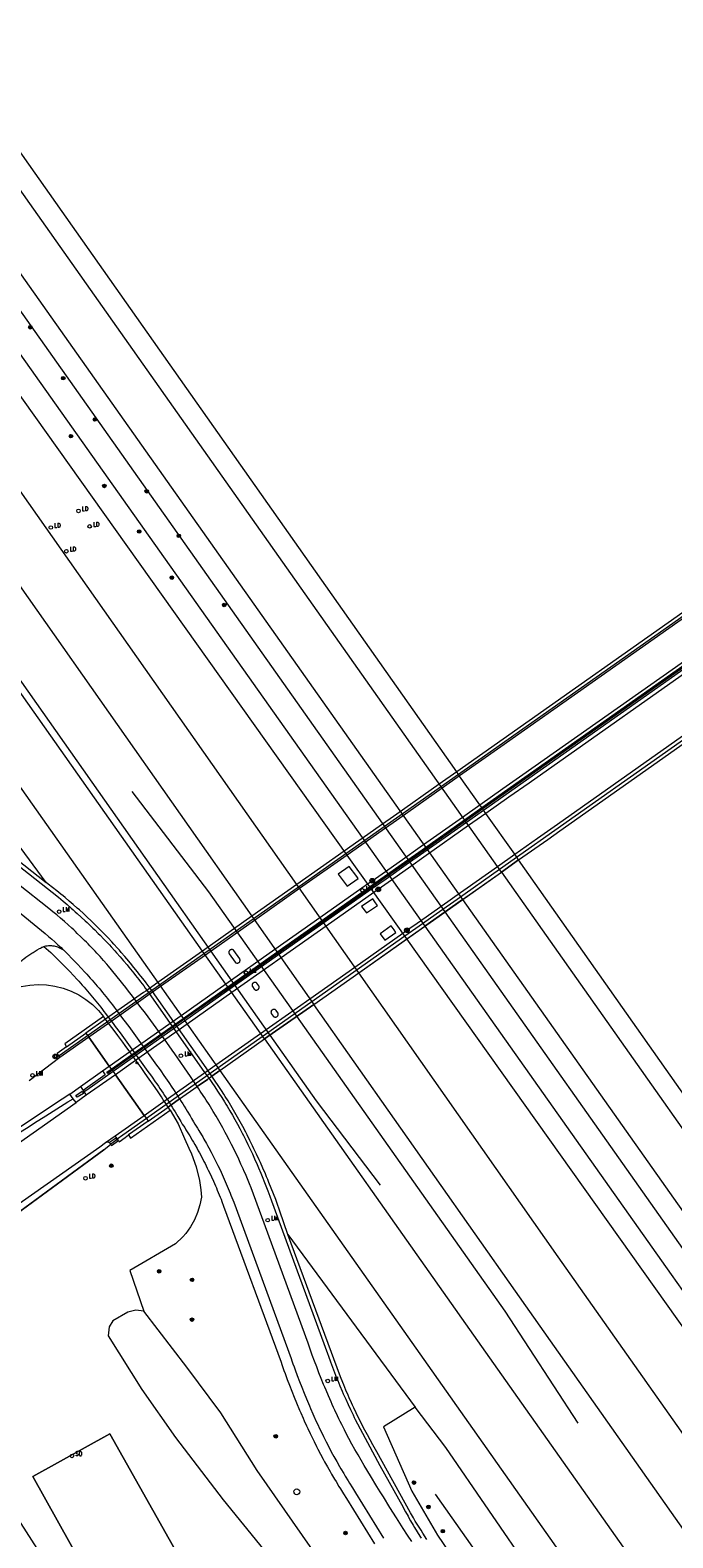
# Model space of a CAD drawing. Header units: metres. Extents: x 138165 to 154469, y 480134 to 494189.
# Tile 836 of 1056: x 146210 to 146300, y 488600 to 488812. Entities that reach past the tile are written whole.
import ezdxf

# ---------------------------------------------------------------- set-up
doc = ezdxf.new("R2010")
doc.units = ezdxf.units.M
doc.header["$LTSCALE"] = 0.001
doc.header["$MEASUREMENT"] = 0
for name, color, linetype, lineweight in [('Level 5', 7, 'Continuous', 0), ('TOP-L-diversen geluidsscherm', 7, 'Continuous', 0), ('TOP-L-terrein schutting raster hek leuning', 7, 'Continuous', 0), ('TOP-L-topo objecten punt', 7, 'Continuous', 0), ('TOP-L-topo objecten vlak', 7, 'Continuous', 0), ('TOP-L-verharding vangrail', 7, 'Continuous', 0), ('TOP-L-water beschoeiing', 7, 'Continuous', 0)]:
    doc.layers.add(name, color=color, linetype=linetype, lineweight=lineweight)
doc.styles.add('Style-STANDARD', font='STANDARD.shx')

# ---------------------------------------------------------------- blocks, each defined once
blk = doc.blocks.new('24')
at = {"layer": 'TOP-L-topo objecten punt', "color": 7, "linetype": 'Continuous', "lineweight": 0}
for radius in [0.025, 0.0182, 0.0115, 0.005]:
    blk.add_circle((0, 0), radius, dxfattribs=at)
blk = doc.blocks.new('129')
at = {"layer": 'TOP-L-topo objecten punt', "color": 7, "linetype": 'Continuous', "lineweight": 0}
blk.add_circle((0, 0), 0.025, dxfattribs=at)
at = {"layer": 'TOP-L-topo objecten punt', "color": 7, "linetype": 'Continuous', "lineweight": 0, "style": 'Style-STANDARD'}
blk.add_text('SO', height=0.06, dxfattribs=at).set_placement((0.0483, 0))
blk = doc.blocks.new('121')
at = {"layer": 'TOP-L-topo objecten punt', "color": 7, "linetype": 'Continuous', "lineweight": 0}
blk.add_circle((0, 0), 0.025, dxfattribs=at)
at = {"layer": 'TOP-L-topo objecten punt', "color": 7, "linetype": 'Continuous', "lineweight": 0, "style": 'Style-STANDARD'}
blk.add_text('LD', height=0.06, dxfattribs=at).set_placement((0.0483, 0))
blk = doc.blocks.new('39')
at = {"layer": 'TOP-L-topo objecten punt', "color": 7, "linetype": 'Continuous', "lineweight": 0}
for p, q in [((0.0175, 0.0175), (-0.0175, 0.0175)), ((-0.0175, 0.0175), (-0.0175, -0.0175)), ((0.0175, 0.0175), (0.0175, -0.0175)), ((0.0175, -0.0175), (-0.0175, -0.0175))]:
    blk.add_line(p, q, dxfattribs=at)
blk.add_circle((0, 0), 0.0332, dxfattribs=at)
blk = doc.blocks.new('*U13')
at = {"layer": 'Level 5', "color": 7, "linetype": 'Continuous', "lineweight": 0}
blk.add_circle((0, 0), 0.0415, dxfattribs=at)
blk = doc.blocks.new('150')
at = {"layer": 'Level 5', "color": 7, "linetype": 'Continuous', "lineweight": 0}
blk.add_blockref('*U13', (0, 0), dxfattribs=at)
blk = doc.blocks.new('16')
at = {"layer": 'TOP-L-topo objecten punt', "color": 7, "linetype": 'Continuous', "lineweight": 0}
blk.add_circle((0, 0), 0.025, dxfattribs=at)
at = {"layer": 'TOP-L-topo objecten punt', "color": 7, "linetype": 'Continuous', "lineweight": 0, "style": 'Style-STANDARD'}
blk.add_text('LM', height=0.06, dxfattribs=at).set_placement((0.0483, 0))
blk = doc.blocks.new('10')
at = {"layer": 'TOP-L-topo objecten punt', "linetype": 'Continuous', "lineweight": 0}
blk.add_circle((0, 0), 0.0125, dxfattribs=at)

msp = doc.modelspace()

# ---------------------------------------------------------------- linework, layer by layer
at = {"layer": 'TOP-L-diversen geluidsscherm', "flags": 128}
msp.add_lwpolyline([(146267.08, 488605.92), (146396.26, 488422.55)], dxfattribs=at)
at = {"layer": 'TOP-L-terrein schutting raster hek leuning', "flags": 128}
for points in [[(146310.98, 488736.22), (146310.3, 488735.22), (146214.2, 488667.51)], [(146314.76, 488730.85), (146271.45, 488700.31), (146265.48, 488696.1), (146263.01, 488694.36), (146260.16, 488692.35), (146258.12, 488690.92), (146221.8, 488665.31), (146218.09, 488662.69), (146217.72, 488662.43)], [(146319.12, 488724.67), (146318.63, 488723.67), (146276.12, 488693.7), (146270.15, 488689.49), (146267.68, 488687.75), (146264.84, 488685.74), (146262.82, 488684.32), (146223.19, 488656.38), (146222.36, 488655.79)], [(146120.29, 488594.93), (146171.41, 488630.99), (146181.33, 488637.98), (146196.14, 488648.4), (146196.9, 488648.93), (146197.66, 488649.45), (146198.43, 488649.97), (146199.19, 488650.49), (146199.95, 488651.01), (146201.48, 488652.04), (146202.25, 488652.56), (146203.79, 488653.58), (146205.33, 488654.59), (146206.88, 488655.6), (146207.65, 488656.1), (146208.43, 488656.6), (146209.98, 488657.6), (146210.76, 488658.1), (146212.33, 488659.08), (146213.89, 488660.06), (146215.46, 488661.03), (146216.2, 488661.48)], [(146220.52, 488654.29), (146185.56, 488628.7), (146149.04, 488602.94), (146112.89, 488577.59), (146076.64, 488552.73), (146038.83, 488527.85)], [(146219.42, 488592.44), (146210.52, 488608.39), (146221.33, 488614.39), (146231.56, 488596.26), (146220.67, 488590.25)], [(146267.08, 488605.92), (146396.26, 488422.55)]]:
    msp.add_lwpolyline(points, dxfattribs=at)
at = {"layer": 'TOP-L-topo objecten vlak', "flags": 128}
for points in [[(146278.8, 488695.04), (146278.55, 488695.41), (146278.25, 488695.83), (146274.2, 488701.58), (146273.88, 488702.03), (146273.76, 488702.2), (146273.62, 488702.39), (146273.35, 488702.78), (146270.5, 488706.83), (146270.49, 488706.84), (146270.34, 488707.06), (146270.09, 488707.41), (146081.12, 488975.71)], [(146276.38, 488693.33), (146078.27, 488974.13)], [(146072.15, 488970.73), (146262.12, 488701.93), (146270.92, 488689.48)], [(146268.45, 488687.74), (146259.65, 488700.19), (146069.52, 488969.27)], [(146066.2, 488967.42), (146256.79, 488698.18), (146265.6, 488685.74)], [(146263.08, 488683.96), (146258.12, 488690.92), (146254.71, 488695.72), (146062.75, 488965.5)], [(146256.32, 488679.19), (146247.62, 488691.57), (146207.53, 488748.63), (146198.02, 488762.09)], [(146191.75, 488757.66), (146191.76, 488757.65), (146200.95, 488744.46), (146241.3, 488687.12), (146250, 488674.74)], [(146243.1, 488669.88), (146234.37, 488682.23), (146193.68, 488739.87), (146185.93, 488750.86)], [(146179.66, 488746.43), (146187.45, 488735.4), (146228.08, 488677.81), (146236.81, 488665.44)], [(146311.38, 488735.64), (146310.98, 488736.22), (146309.98, 488735.51), (146270.09, 488707.41), (146267.65, 488705.69), (146261.68, 488701.48), (146259.21, 488699.74), (146256.35, 488697.73), (146254.3, 488696.28), (146247.62, 488691.57), (146241.3, 488687.12), (146234.37, 488682.23), (146228.08, 488677.81), (146226.4, 488676.62), (146226.05, 488676.4), (146220.71, 488672.65), (146217.98, 488670.7), (146218.24, 488670.33), (146218.38, 488670.13)], [(146311.38, 488735.64), (146303.26, 488729.92), (146276.31, 488710.93), (146270.49, 488706.84), (146268.06, 488705.12), (146262.08, 488700.91), (146259.61, 488699.17), (146256.75, 488697.16), (146254.71, 488695.72), (146248.02, 488691.01), (146241.69, 488686.55), (146234.77, 488681.67), (146228.48, 488677.24), (146221.14, 488672.07), (146218.38, 488670.13)], [(146221.26, 488666.07), (146224.09, 488668.07), (146231.35, 488673.18), (146237.63, 488677.61), (146244.55, 488682.49), (146250.87, 488686.94), (146257.58, 488691.67), (146258.22, 488692.12), (146259.62, 488693.11), (146262.47, 488695.12), (146264.94, 488696.86), (146270.92, 488701.06), (146273.35, 488702.78), (146276.59, 488705.06), (146279.41, 488707.04), (146306.39, 488726.04), (146314.25, 488731.58)], [(146221.55, 488665.66), (146224.38, 488667.66), (146231.63, 488672.78), (146237.92, 488677.21), (146244.83, 488682.09), (146251.15, 488686.54), (146257.86, 488691.28), (146259.9, 488692.71), (146262.75, 488694.72), (146265.22, 488696.47), (146271.19, 488700.68), (146273.62, 488702.39), (146279.68, 488706.66), (146306.64, 488725.68), (146314.5, 488731.22)], [(146314.65, 488731.01), (146306.79, 488725.48), (146279.82, 488706.47), (146273.76, 488702.2), (146271.33, 488700.48), (146265.36, 488696.27), (146262.89, 488694.53), (146260.04, 488692.52), (146258, 488691.09), (146251.28, 488686.36), (146244.96, 488681.9), (146238.05, 488677.03), (146231.76, 488672.6), (146224.51, 488667.49), (146221.68, 488665.49)], [(146315.1, 488730.37), (146307.24, 488724.84), (146280.26, 488705.85), (146277.42, 488703.86), (146274.2, 488701.58), (146271.77, 488699.86), (146265.8, 488695.65), (146263.33, 488693.9), (146260.48, 488691.89), (146259.07, 488690.89), (146258.45, 488690.45), (146251.73, 488685.72), (146245.41, 488681.27), (146238.49, 488676.4), (146232.21, 488671.97), (146224.97, 488666.87), (146222.12, 488664.86)], [(146226.18, 488659.14), (146226.49, 488658.7), (146226.74, 488658.35), (146229.53, 488660.31), (146229.93, 488660.58), (146231.15, 488661.45), (146233.62, 488663.18), (146235.07, 488664.2), (146235.26, 488664.35), (146235.37, 488664.43), (146235.68, 488664.65), (146236.81, 488665.44), (146243.1, 488669.88), (146250, 488674.74), (146256.32, 488679.19), (146276.38, 488693.33), (146278.8, 488695.04), (146282.91, 488697.93), (146284.57, 488699.11), (146309.9, 488716.96), (146311.56, 488718.12), (146319.7, 488723.86), (146319.12, 488724.67)], [(146226.18, 488659.14), (146229.13, 488661.22), (146236.25, 488666.23), (146242.54, 488670.67), (146249.45, 488675.54), (146255.76, 488679.99), (146262.51, 488684.75), (146263.1, 488685.16), (146264.53, 488686.17), (146267.38, 488688.17), (146269.85, 488689.91), (146275.82, 488694.12), (146278.25, 488695.83), (146281.44, 488698.08), (146284.26, 488700.07), (146311.25, 488719.12), (146318.12, 488723.97), (146319.12, 488724.67)], [(146212.38, 488691.87), (146190.84, 488721.1)], [(146192.5, 488707.66), (146192.8, 488707.41), (146193.39, 488706.9), (146193.69, 488706.64), (146194.4, 488706.05), (146212.38, 488691.87)], [(146195.02, 488704.86), (146214.11, 488689.79), (146214.77, 488689.24), (146215.06, 488689), (146215.35, 488688.76), (146215.92, 488688.27), (146216.21, 488688.02), (146216.49, 488687.77), (146216.77, 488687.52), (146217.33, 488687.01), (146217.88, 488686.5), (146218.15, 488686.24), (146218.43, 488685.98), (146218.97, 488685.46), (146219.24, 488685.2), (146219.71, 488684.72), (146219.98, 488684.45), (146220.5, 488683.91), (146220.76, 488683.64), (146221.28, 488683.09), (146221.54, 488682.82), (146222.04, 488682.26), (146222.29, 488681.98), (146222.79, 488681.42), (146223.04, 488681.14), (146223.28, 488680.85), (146223.77, 488680.28), (146224.01, 488679.99), (146224.25, 488679.7), (146224.72, 488679.11), (146224.96, 488678.82), (146225.19, 488678.52), (146225.42, 488678.23), (146225.65, 488677.93), (146226.1, 488677.33), (146226.33, 488677.03), (146226.55, 488676.73), (146234.55, 488665.33), (146234.97, 488664.75), (146235.26, 488664.35)], [(146256.24, 488692.41), (146256.04, 488692.69), (146254.98, 488694.14), (146253.42, 488693.04), (146254.68, 488691.36), (146256.24, 488692.41)], [(146270.92, 488689.48), (146276.38, 488693.33)], [(146278.8, 488695.04), (146276.38, 488693.33)], [(146276.38, 488693.33), (146370.37, 488560.09)], [(146369.62, 488566.1), (146278.8, 488695.04)], [(146233.62, 488663.18), (146232.7, 488664.59), (146230.47, 488667.8), (146230.1, 488668.33), (146229.37, 488669.37), (146229, 488669.89), (146228.62, 488670.41), (146227.87, 488671.44), (146227.5, 488671.96), (146227.12, 488672.47), (146226.35, 488673.49), (146225.58, 488674.51), (146225.2, 488675.02), (146224.81, 488675.53), (146224.36, 488676.11), (146223.97, 488676.61), (146223.57, 488677.12), (146223.18, 488677.62), (146222.79, 488678.11), (146222.39, 488678.61), (146221.59, 488679.6), (146221.15, 488680.12), (146220.92, 488680.39), (146220.45, 488680.92), (146220.22, 488681.18), (146219.98, 488681.45), (146219.5, 488681.96), (146219.26, 488682.22), (146219.02, 488682.48), (146218.53, 488682.99), (146218.29, 488683.24), (146218.04, 488683.49), (146217.79, 488683.74), (146217.28, 488684.23), (146216.77, 488684.72), (146216.52, 488684.97), (146216.26, 488685.21), (146216, 488685.45), (146215.48, 488685.92), (146214.95, 488686.39), (146214.69, 488686.62), (146214.42, 488686.85), (146213.88, 488687.31), (146213.34, 488687.76), (146213.06, 488687.98), (146212.79, 488688.2), (146208.51, 488691.59)], [(146235.68, 488664.65), (146234.89, 488665.83), (146226.99, 488677.03), (146226.44, 488677.76), (146226.2, 488678.08), (146225.72, 488678.7), (146225.47, 488679.01), (146225.23, 488679.32), (146224.73, 488679.93), (146224.23, 488680.54), (146223.72, 488681.15), (146223.46, 488681.45), (146222.95, 488682.04), (146222.68, 488682.34), (146222.42, 488682.64), (146221.89, 488683.22), (146221.62, 488683.51), (146221.09, 488684.09), (146220.87, 488684.31), (146220.34, 488684.86), (146220.08, 488685.13), (146219.81, 488685.4), (146219.27, 488685.93), (146218.73, 488686.46), (146218.17, 488686.98), (146217.9, 488687.24), (146217.62, 488687.5), (146217.06, 488688.01), (146216.77, 488688.26), (146216.2, 488688.76), (146215.92, 488689.01), (146215.63, 488689.26), (146215.05, 488689.75), (146214.76, 488689.99), (146214.47, 488690.23), (146213.88, 488690.71), (146213.28, 488691.18), (146212.68, 488691.64), (146212.38, 488691.87)], [(146258.97, 488688.65), (146258.7, 488689.03), (146258.29, 488689.59), (146256.73, 488688.5), (146257.41, 488687.59), (146258.97, 488688.65)], [(146270.92, 488689.48), (146268.45, 488687.74)], [(146270.92, 488689.48), (146328.55, 488607.93), (146372.27, 488546.07), (146380.26, 488534.77), (146404.51, 488500.46), (146426.05, 488469.97), (146439.07, 488451.54)], [(146207.83, 488688.29), (146212.26, 488684.68), (146212.71, 488684.3), (146212.94, 488684.11), (146213.17, 488683.91), (146213.61, 488683.52), (146213.83, 488683.32), (146214.05, 488683.12), (146214.48, 488682.72), (146214.7, 488682.52), (146214.81, 488682.41)], [(146268.45, 488687.74), (146265.6, 488685.74)], [(146436.55, 488449.84), (146422.11, 488470.28), (146400.79, 488500.45), (146377.83, 488532.94), (146373.91, 488538.49), (146367.11, 488548.12), (146324.78, 488608.02), (146302.98, 488638.86), (146268.45, 488687.74)], [(146260.88, 488685.76), (146259.32, 488684.67), (146260, 488683.76), (146261.56, 488684.82), (146261.3, 488685.2), (146260.88, 488685.76)], [(146263.08, 488683.96), (146265.6, 488685.74)], [(146265.6, 488685.74), (146300.24, 488636.8), (146312.2, 488619.91), (146324.93, 488601.94), (146366.02, 488543.89), (146375.18, 488530.95), (146396.77, 488500.46), (146418.14, 488470.26), (146433.88, 488448.03)], [(146201.72, 488675.19), (146209, 488680.94), (146209.12, 488681.05), (146209.26, 488681.15), (146209.54, 488681.36), (146209.68, 488681.47), (146209.96, 488681.67), (146210.25, 488681.86), (146210.4, 488681.96), (146210.55, 488682.05), (146210.84, 488682.23), (146211.14, 488682.41), (146211.45, 488682.58), (146211.6, 488682.66), (146211.73, 488682.73), (146211.8, 488682.76), (146211.86, 488682.79), (146211.99, 488682.84), (146212.08, 488682.87)], [(146212.08, 488682.87), (146212.13, 488682.89), (146212.2, 488682.91), (146212.34, 488682.95), (146212.41, 488682.96), (146212.55, 488682.99), (146212.7, 488683), (146212.84, 488683.01), (146212.99, 488683.01), (146213.13, 488683), (146213.27, 488682.99), (146213.36, 488682.98), (146213.52, 488682.95), (146213.68, 488682.91), (146213.84, 488682.87), (146213.99, 488682.82), (146214.07, 488682.79), (146214.22, 488682.72), (146214.37, 488682.65), (146214.52, 488682.58), (146214.66, 488682.49), (146214.73, 488682.45), (146214.81, 488682.41)], [(146212.08, 488682.87), (146213.04, 488682.02), (146213.86, 488681.24), (146215.48, 488679.6), (146215.73, 488679.35), (146216.23, 488678.81), (146216.73, 488678.26), (146216.98, 488677.99), (146217.22, 488677.72), (146217.47, 488677.44), (146217.71, 488677.17), (146217.95, 488676.89), (146218.43, 488676.33), (146218.67, 488676.05), (146218.9, 488675.76), (146219.14, 488675.48), (146219.37, 488675.19), (146219.83, 488674.62), (146220.06, 488674.33), (146220.29, 488674.04), (146220.51, 488673.74), (146220.73, 488673.45), (146221.12, 488672.94), (146221.15, 488672.89), (146221.79, 488672.06), (146222.1, 488671.65), (146222.78, 488670.73), (146226.68, 488665.33), (146227.05, 488664.83), (146227.27, 488664.52), (146227.73, 488663.88), (146227.95, 488663.57), (146228.17, 488663.25), (146228.39, 488662.93), (146228.83, 488662.28), (146229.04, 488661.96), (146229.47, 488661.3), (146229.68, 488660.98), (146229.93, 488660.58)], [(146214.81, 488682.41), (146214.91, 488682.31), (146216.55, 488680.65), (146216.81, 488680.38), (146217.33, 488679.83), (146217.84, 488679.28), (146218.09, 488679), (146218.34, 488678.72), (146218.59, 488678.43), (146218.84, 488678.15), (146219.09, 488677.87), (146219.58, 488677.3), (146219.82, 488677.01), (146220.06, 488676.72), (146220.3, 488676.43), (146220.54, 488676.14), (146221.01, 488675.55), (146221.24, 488675.25), (146221.47, 488674.96), (146221.7, 488674.66), (146221.93, 488674.36), (146222.35, 488673.8), (146222.98, 488672.96), (146223.3, 488672.54), (146223.99, 488671.61), (146227.9, 488666.21), (146228.26, 488665.72), (146228.49, 488665.4), (146228.95, 488664.75), (146229.18, 488664.42), (146229.4, 488664.1), (146229.63, 488663.77), (146230.07, 488663.11), (146230.29, 488662.78), (146230.73, 488662.12), (146230.94, 488661.78), (146231.15, 488661.45)], [(146238.79, 488682.3), (146238.75, 488682.34), (146238.71, 488682.38), (146238.66, 488682.41), (146238.61, 488682.43), (146238.56, 488682.44), (146238.51, 488682.45), (146238.45, 488682.45), (146238.4, 488682.45), (146238.35, 488682.43), (146238.3, 488682.41), (146238.25, 488682.39), (146238.21, 488682.35), (146238.17, 488682.32), (146238.14, 488682.27), (146238.11, 488682.23), (146238.09, 488682.18), (146238.08, 488682.12), (146238.07, 488682.07), (146238.07, 488682.02), (146238.08, 488681.96), (146238.1, 488681.91), (146238.12, 488681.86), (146238.94, 488680.69), (146238.98, 488680.65), (146239.02, 488680.61), (146239.07, 488680.59), (146239.11, 488680.57), (146239.17, 488680.55), (146239.22, 488680.54), (146239.28, 488680.54), (146239.33, 488680.55), (146239.38, 488680.57), (146239.43, 488680.59), (146239.48, 488680.62), (146239.52, 488680.65), (146239.56, 488680.69), (146239.59, 488680.73), (146239.62, 488680.78), (146239.63, 488680.84), (146239.64, 488680.89), (146239.65, 488680.94), (146239.64, 488681), (146239.63, 488681.05), (146239.62, 488681.1), (146239.59, 488681.15), (146238.79, 488682.3)], [(146256.32, 488679.19), (146263.08, 488683.96)], [(146431.9, 488446.68), (146415.74, 488469.4), (146393.96, 488500), (146362.78, 488543.83), (146321.16, 488602.32), (146263.08, 488683.96)], [(146250, 488674.74), (146256.32, 488679.19)], [(146318.7, 488590.59), (146284.36, 488639.28), (146256.32, 488679.19)], [(146202.81, 488673.75), (146205.02, 488675.57), (146206.02, 488676.16), (146206.65, 488676.49), (146207.76, 488676.93), (146208.9, 488677.26), (146210.08, 488677.46), (146211.27, 488677.53), (146212.45, 488677.48), (146213.63, 488677.31), (146214.78, 488677.02), (146215.9, 488676.61), (146216.97, 488676.08), (146217.97, 488675.44), (146218.9, 488674.71), (146219.76, 488673.88), (146220.43, 488673.05)], [(146241.63, 488676.87), (146241.67, 488676.84), (146241.72, 488676.81), (146241.77, 488676.78), (146241.82, 488676.76), (146241.87, 488676.75), (146241.93, 488676.75), (146241.98, 488676.75), (146242.04, 488676.77), (146242.09, 488676.78), (146242.14, 488676.81), (146242.18, 488676.84), (146242.22, 488676.88), (146242.25, 488676.92), (146242.28, 488676.97), (146242.3, 488677.02), (146242.32, 488677.07), (146242.33, 488677.13), (146242.33, 488677.18), (146242.32, 488677.24), (146242.3, 488677.29), (146242.28, 488677.34), (146242.02, 488677.71), (146241.98, 488677.74), (146241.94, 488677.78), (146241.89, 488677.8), (146241.84, 488677.82), (146241.78, 488677.83), (146241.73, 488677.83), (146241.67, 488677.83), (146241.62, 488677.82), (146241.57, 488677.8), (146241.52, 488677.77), (146241.47, 488677.74), (146241.43, 488677.7), (146241.4, 488677.66), (146241.37, 488677.61), (146241.35, 488677.56), (146241.33, 488677.51), (146241.33, 488677.45), (146241.33, 488677.4), (146241.33, 488677.34), (146241.35, 488677.29), (146241.37, 488677.24), (146241.63, 488676.87)], [(146250, 488674.74), (146243.1, 488669.88)], [(146244.34, 488673.04), (146244.38, 488673.01), (146244.43, 488672.98), (146244.48, 488672.97), (146244.53, 488672.95), (146244.58, 488672.95), (146244.64, 488672.95), (146244.69, 488672.95), (146244.74, 488672.97), (146244.79, 488672.99), (146244.83, 488673.02), (146244.88, 488673.05), (146244.91, 488673.09), (146244.94, 488673.14), (146244.97, 488673.18), (146244.99, 488673.23), (146245, 488673.28), (146245, 488673.34), (146245, 488673.39), (146244.99, 488673.45), (146244.98, 488673.5), (146244.95, 488673.54), (146244.7, 488673.9), (146244.66, 488673.94), (146244.61, 488673.97), (146244.56, 488674), (146244.51, 488674.02), (146244.46, 488674.03), (146244.4, 488674.03), (146244.35, 488674.03), (146244.29, 488674.02), (146244.24, 488674), (146244.19, 488673.97), (146244.14, 488673.94), (146244.1, 488673.91), (146244.07, 488673.86), (146244.04, 488673.82), (146244.02, 488673.76), (146244, 488673.71), (146243.99, 488673.66), (146244, 488673.6), (146244, 488673.54), (146244.02, 488673.49), (146244.04, 488673.44), (146244.3, 488673.08), (146244.34, 488673.04)], [(146312.38, 488586.19), (146278.36, 488634.44), (146250, 488674.74)], [(146220.43, 488673.05), (146215, 488669.21), (146215.24, 488668.78)], [(146229.53, 488660.31), (146229.13, 488660.93), (146228.85, 488661.35), (146228.58, 488661.76), (146228.02, 488662.59), (146227.46, 488663.41), (146226.89, 488664.23), (146226.32, 488665.05), (146225.74, 488665.86), (146225.45, 488666.26), (146225.15, 488666.66), (146224.82, 488667.13), (146224.16, 488668.06), (146223.5, 488668.98), (146223.16, 488669.44), (146222.48, 488670.36), (146221.8, 488671.27), (146221.11, 488672.17), (146220.73, 488672.67), (146220.43, 488673.05)], [(146218.38, 488670.13), (146214.32, 488667.27)], [(146215.24, 488668.78), (146217.98, 488670.7), (146218.24, 488670.33), (146218.38, 488670.13)], [(146221.26, 488666.07), (146218.38, 488670.13)], [(146218.38, 488670.13), (146221.26, 488666.07)], [(146236.81, 488665.44), (146243.1, 488669.88)], [(146243.1, 488669.88), (146271.91, 488629.06), (146305.52, 488581.42)], [(146215.24, 488668.78), (146213.92, 488667.85), (146214.04, 488667.65), (146214.32, 488667.27)], [(146214.32, 488667.27), (146210.01, 488663.98)], [(146220.29, 488665.39), (146221.26, 488666.07)], [(146221.68, 488665.49), (146221.04, 488665.04), (146220.92, 488665.22), (146221.55, 488665.66)], [(146221.26, 488666.07), (146221.55, 488665.66)], [(146221.26, 488666.07), (146221.55, 488665.66)], [(146221.55, 488665.66), (146221.68, 488665.49)], [(146221.55, 488665.66), (146221.68, 488665.49)], [(146221.68, 488665.49), (146221.8, 488665.31), (146222.12, 488664.86)], [(146221.68, 488665.49), (146221.8, 488665.31), (146222.12, 488664.86)], [(146236.81, 488665.44), (146235.68, 488664.65)], [(146236.81, 488665.44), (146265.47, 488624.82), (146299.19, 488577.02)], [(146217.2, 488663.21), (146220.29, 488665.39)], [(146220.29, 488665.39), (146220.69, 488664.84), (146217.57, 488662.66)], [(146222.12, 488664.86), (146218.03, 488661.98)], [(146226.18, 488659.14), (146222.12, 488664.86)], [(146222.12, 488664.86), (146226.18, 488659.14)], [(146235.26, 488664.35), (146235.07, 488664.2), (146233.62, 488663.18)], [(146235.26, 488664.35), (146235.37, 488664.43), (146235.68, 488664.65)], [(146235.26, 488664.35), (146235.47, 488664.05), (146235.67, 488663.75), (146236.08, 488663.16), (146236.48, 488662.56), (146236.68, 488662.26), (146237.07, 488661.65), (146237.45, 488661.04), (146237.64, 488660.73), (146237.83, 488660.42), (146238.2, 488659.8), (146238.57, 488659.18), (146238.92, 488658.55), (146239.27, 488657.92), (146239.61, 488657.28), (146239.95, 488656.64), (146240.11, 488656.32), (146240.44, 488655.67), (146240.76, 488655.03), (146241.07, 488654.38), (146241.37, 488653.72), (146241.78, 488652.82), (146241.94, 488652.46), (146242.25, 488651.75), (146242.55, 488651.04), (146242.85, 488650.32), (146242.99, 488649.96), (146243.28, 488649.24), (146243.55, 488648.52), (146243.82, 488647.79), (146244.06, 488647.13), (146251.94, 488625.68), (146252.08, 488625.3), (146252.35, 488624.53), (146252.49, 488624.15), (146252.78, 488623.39), (146252.92, 488623.01), (146253.22, 488622.26), (146253.38, 488621.88), (146253.68, 488621.13), (146254, 488620.38), (146254.16, 488620.01), (146254.49, 488619.26), (146254.83, 488618.52), (146255.17, 488617.79), (146255.34, 488617.42), (146255.52, 488617.06), (146255.7, 488616.69), (146255.84, 488616.4), (146259.31, 488609.95), (146262.56, 488604.07), (146262.73, 488603.75), (146262.9, 488603.44), (146263.25, 488602.81), (146263.42, 488602.49), (146263.6, 488602.18), (146263.96, 488601.56), (146264.15, 488601.25), (146264.52, 488600.64), (146264.9, 488600.03), (146265.09, 488599.72)], [(146246.35, 488642.4), (146246.22, 488642.82), (146245.95, 488643.64), (146245.82, 488644.05), (146245.68, 488644.46), (146245.39, 488645.27), (146245.1, 488646.09), (146244.95, 488646.49), (146244.65, 488647.3), (146244.34, 488648.11), (146244.03, 488648.91), (146243.7, 488649.72), (146243.54, 488650.11), (146243.37, 488650.51), (146243.2, 488650.91), (146242.86, 488651.71), (146242.51, 488652.5), (146242.33, 488652.89), (146241.97, 488653.67), (146241.6, 488654.46), (146241.41, 488654.85), (146241.03, 488655.62), (146240.64, 488656.4), (146240.45, 488656.78), (146240.03, 488657.59), (146239.67, 488658.25), (146239.3, 488658.9), (146239.11, 488659.23), (146238.73, 488659.88), (146238.35, 488660.53), (146237.95, 488661.17), (146237.55, 488661.81), (146237.35, 488662.13), (146237.04, 488662.62), (146235.68, 488664.65)], [(146215.72, 488662.12), (146213.56, 488660.7), (146209.3, 488657.88), (146202.91, 488653.67), (146193.63, 488647.77), (146170.12, 488632.47)], [(146171.41, 488630.99), (146181.33, 488637.98), (146196.14, 488648.4), (146196.9, 488648.93), (146197.66, 488649.45), (146198.43, 488649.97), (146199.19, 488650.49), (146199.95, 488651.01), (146201.48, 488652.04), (146202.25, 488652.56), (146203.79, 488653.58), (146205.33, 488654.59), (146206.88, 488655.6), (146207.65, 488656.1), (146208.43, 488656.6), (146209.98, 488657.6), (146210.76, 488658.1), (146212.33, 488659.08), (146213.89, 488660.06), (146215.46, 488661.03), (146216.2, 488661.48)], [(146215.72, 488662.12), (146217.2, 488663.21)], [(146216.2, 488661.48), (146215.72, 488662.12)], [(146216.61, 488660.96), (146216.2, 488661.48)], [(146216.58, 488661.96), (146217.46, 488662.55), (146217.64, 488662.24), (146216.77, 488661.69), (146216.58, 488661.96)], [(146218.03, 488661.98), (146216.61, 488660.96)], [(146217.2, 488663.21), (146217.57, 488662.66)], [(146217.57, 488662.66), (146218.03, 488661.98)], [(146231.15, 488661.45), (146229.93, 488660.58)], [(146231.15, 488661.45), (146233.62, 488663.18)], [(146231.15, 488661.45), (146231.38, 488661.1), (146231.58, 488660.76), (146231.79, 488660.42), (146232, 488660.08), (146232.2, 488659.74), (146232.61, 488659.06), (146232.81, 488658.71), (146233.12, 488658.22), (146233.31, 488657.92), (146233.68, 488657.33), (146233.86, 488657.03), (146234.22, 488656.42), (146234.39, 488656.12), (146234.57, 488655.82), (146234.92, 488655.2), (146235.08, 488654.9), (146235.25, 488654.59), (146235.58, 488653.97), (146235.91, 488653.34), (146236.07, 488653.03), (146236.38, 488652.4), (146236.53, 488652.09), (146236.69, 488651.77), (146236.98, 488651.14), (146237.28, 488650.5), (146237.42, 488650.18), (146237.56, 488649.85), (146237.7, 488649.53), (146237.84, 488649.21), (146237.97, 488648.89), (146238.24, 488648.23), (146238.37, 488647.91), (146238.5, 488647.58), (146238.75, 488646.93), (146246.82, 488624.98), (146246.94, 488624.63), (146247.08, 488624.22), (146247.23, 488623.81), (146247.38, 488623.4), (146247.69, 488622.57), (146248, 488621.75), (146248.32, 488620.93), (146248.65, 488620.12), (146248.98, 488619.31), (146249.4, 488618.31), (146249.56, 488617.94), (146249.87, 488617.22), (146250.03, 488616.86), (146250.36, 488616.14), (146250.52, 488615.78), (146250.86, 488615.06), (146251.03, 488614.71), (146251.38, 488614), (146251.73, 488613.29), (146251.92, 488612.94), (146252.28, 488612.24), (146252.65, 488611.54), (146252.84, 488611.2), (146253.23, 488610.51), (146253.62, 488609.82), (146253.81, 488609.48), (146254.21, 488608.8), (146254.42, 488608.46), (146254.83, 488607.78), (146255.04, 488607.45), (146255.46, 488606.78), (146255.89, 488606.11), (146259.8, 488599.73)], [(146263.78, 488599.26), (146263.17, 488600.16), (146262.57, 488601.08), (146261.61, 488602.59), (146260.7, 488604.05), (146259.79, 488605.52), (146259.34, 488606.25), (146258.89, 488606.99), (146257.99, 488608.47), (146257.11, 488609.95), (146256.23, 488611.43), (146255.79, 488612.17), (146255.35, 488612.92), (146254.92, 488613.75), (146254.72, 488614.14), (146254.32, 488614.93), (146253.93, 488615.72), (146253.73, 488616.11), (146253.54, 488616.51), (146253.35, 488616.91), (146252.98, 488617.71), (146252.8, 488618.11), (146252.61, 488618.51), (146252.43, 488618.91), (146252.08, 488619.72), (146251.73, 488620.53), (146251.56, 488620.93), (146251.39, 488621.34), (146251.06, 488622.16), (146250.73, 488622.98), (146250.58, 488623.39), (146250.42, 488623.8), (146250.11, 488624.62), (146249.8, 488625.45), (146249.65, 488625.87), (146249.36, 488626.7), (146249.22, 488627.11), (146242.72, 488644.89), (146241.2, 488648.97), (146240.97, 488649.53), (146240.68, 488650.23), (146240.39, 488650.92), (146240.23, 488651.27), (146240.08, 488651.62), (146239.77, 488652.31), (146239.45, 488653), (146239.13, 488653.68), (146238.96, 488654.02), (146238.63, 488654.7), (146238.45, 488655.04), (146238.11, 488655.72), (146237.75, 488656.39), (146237.57, 488656.72), (146237.21, 488657.38), (146237.02, 488657.71), (146236.65, 488658.37), (146236.27, 488659.03), (146235.88, 488659.68), (146235.68, 488660), (146235.28, 488660.65), (146234.88, 488661.29), (146234.67, 488661.6), (146234.46, 488661.92), (146234.05, 488662.55), (146233.83, 488662.87), (146233.62, 488663.18)], [(146033.46, 488534.51), (146042.71, 488540.53), (146063.34, 488554.15), (146067.1, 488556.59), (146071.14, 488559.3), (146073.87, 488561.14), (146076.02, 488562.59), (146080.3, 488565.5), (146082.44, 488566.95), (146086.72, 488569.86), (146091, 488572.79), (146095.27, 488575.71), (146098.96, 488578.25), (146103.97, 488581.71), (146106.47, 488583.44), (146108.97, 488585.17), (146111.48, 488586.91), (146113.98, 488588.64), (146118.98, 488592.12), (146121.47, 488593.86), (146216.61, 488660.96)], [(146222.11, 488656.27), (146226.18, 488659.14)], [(146223.98, 488656.39), (146224.26, 488655.93), (146229.82, 488659.86)], [(146226.18, 488659.14), (146226.49, 488658.7), (146226.74, 488658.35), (146223.98, 488656.39)], [(146229.82, 488659.86), (146230.95, 488657.94), (146231.85, 488655.89), (146232.46, 488654.52), (146232.82, 488653.76), (146233.48, 488651.91), (146233.93, 488650.01), (146234.11, 488648.67), (146234.22, 488647.67), (146234, 488646.57), (146233.66, 488645.49), (146233.22, 488644.46), (146232.67, 488643.48), (146232.02, 488642.56), (146231.59, 488642.07), (146230.59, 488641.07), (146224.15, 488637.36), (146226.11, 488631.65)], [(146229.93, 488660.58), (146229.53, 488660.31)], [(146229.82, 488659.86), (146229.53, 488660.31)], [(146229.93, 488660.58), (146230.1, 488660.3), (146230.31, 488659.97), (146230.51, 488659.64), (146230.71, 488659.31), (146230.92, 488658.97), (146231.31, 488658.3), (146231.53, 488657.93), (146231.86, 488657.42), (146232.04, 488657.13), (146232.4, 488656.54), (146232.57, 488656.26), (146232.93, 488655.66), (146233.1, 488655.37), (146233.27, 488655.07), (146233.61, 488654.47), (146233.77, 488654.17), (146233.93, 488653.88), (146234.26, 488653.27), (146234.57, 488652.66), (146234.73, 488652.36), (146235.04, 488651.74), (146235.18, 488651.43), (146235.33, 488651.13), (146235.62, 488650.51), (146235.91, 488649.88), (146236.05, 488649.57), (146236.18, 488649.25), (146236.32, 488648.94), (146236.45, 488648.63), (146236.59, 488648.31), (146236.85, 488647.67), (146236.97, 488647.36), (146237.1, 488647.04), (146237.34, 488646.4), (146245.4, 488624.48), (146245.52, 488624.14), (146245.67, 488623.72), (146245.82, 488623.3), (146245.97, 488622.88), (146246.28, 488622.04), (146246.6, 488621.21), (146246.92, 488620.38), (146247.26, 488619.56), (146247.6, 488618.73), (146248.02, 488617.72), (146248.18, 488617.35), (146248.5, 488616.61), (146248.66, 488616.24), (146248.99, 488615.51), (146249.16, 488615.15), (146249.51, 488614.42), (146249.68, 488614.05), (146250.04, 488613.33), (146250.4, 488612.61), (146250.58, 488612.25), (146250.95, 488611.54), (146251.33, 488610.83), (146251.53, 488610.47), (146251.92, 488609.77), (146252.32, 488609.08), (146252.52, 488608.72), (146252.92, 488608.03), (146253.13, 488607.68), (146253.55, 488607), (146253.77, 488606.65), (146254.19, 488605.97), (146254.62, 488605.32), (146258.52, 488598.94)], [(146112.08, 488578.92), (146147.18, 488603.53), (146184.63, 488629.92), (146219.93, 488654.72), (146220.73, 488655.31)], [(146189.67, 488631.7), (146220.52, 488654.29), (146221.46, 488655.09)], [(146220.73, 488655.31), (146222.11, 488656.27)], [(146221.4, 488655.18), (146221.37, 488655.22), (146221.33, 488655.26), (146221.29, 488655.29), (146221.24, 488655.32), (146221.2, 488655.34), (146221.14, 488655.36), (146221.09, 488655.37), (146221.04, 488655.38), (146220.98, 488655.38), (146220.93, 488655.38), (146220.88, 488655.37), (146220.83, 488655.35), (146220.78, 488655.33), (146220.73, 488655.31)], [(146221.4, 488655.18), (146221.29, 488655.36), (146222.13, 488655.96), (146222.33, 488655.7), (146221.46, 488655.09)], [(146221.46, 488655.09), (146221.45, 488655.1), (146221.4, 488655.18)], [(146221.46, 488655.09), (146221.59, 488654.93), (146222.54, 488655.61)], [(146222.54, 488655.61), (146222.11, 488656.27)], [(146222.54, 488655.61), (146222.67, 488655.44), (146223.48, 488656.02), (146223.98, 488656.39)], [(146246.35, 488642.4), (146264.26, 488618.13)], [(146265.9, 488599.55), (146265.35, 488600.41), (146265.08, 488600.84), (146264.81, 488601.27), (146264.28, 488602.14), (146264.02, 488602.58), (146263.6, 488603.27), (146258.87, 488611.85), (146258.68, 488612.19), (146258.29, 488612.86), (146257.92, 488613.54), (146257.54, 488614.23), (146257.36, 488614.57), (146257.18, 488614.91), (146256.82, 488615.61), (146256.65, 488615.95), (146256.3, 488616.65), (146255.96, 488617.35), (146255.63, 488618.05), (146255.47, 488618.41), (146255.31, 488618.76), (146254.99, 488619.47), (146254.83, 488619.83), (146254.53, 488620.54), (146254.23, 488621.26), (146254.08, 488621.62), (146253.77, 488622.39), (146246.35, 488642.4)], [(146253.15, 488594.07), (146252.62, 488593.8), (146251.65, 488593.31), (146250.68, 488592.83), (146249.7, 488592.35), (146249.17, 488592.1), (146248.42, 488591.75), (146246.92, 488591.06), (146246.16, 488590.71), (146244.65, 488590.03), (146243.89, 488589.69), (146242.38, 488589.02), (146241.62, 488588.69), (146240.09, 488588.03), (146238.57, 488587.37), (146237.04, 488586.72), (146235.51, 488586.09), (146235.03, 488585.89), (146230.11, 488583.94), (146222.12, 488581.1), (146196.33, 488621.32), (146189.67, 488631.7)], [(146226.11, 488631.65), (146224.99, 488631.75), (146223.87, 488631.47), (146221.74, 488630.28), (146221.25, 488629.41), (146221.11, 488628.18), (146225.84, 488620.6), (146230.57, 488613.86), (146237.27, 488605.12), (146246.45, 488593.82), (146250.92, 488596.56)], [(146250.92, 488596.56), (146242.06, 488609.26), (146236.95, 488617.36), (146232.16, 488623.76), (146226.11, 488631.65)], [(146264.26, 488618.13), (146259.8, 488615.39), (146263.8, 488606.32), (146267.39, 488600.15), (146309.42, 488538.31)], [(146400.08, 488425.14), (146298.78, 488568.43), (146268.56, 488612.47), (146264.26, 488618.13)], [(146220.67, 488590.25), (146231.56, 488596.26), (146221.33, 488614.39), (146210.52, 488608.39), (146219.42, 488592.44), (146220.67, 488590.25)]]:
    msp.add_lwpolyline(points, dxfattribs=at)
at = {"layer": 'TOP-L-verharding vangrail', "flags": 128}
for points in [[(146196.81, 488738.09), (146204.97, 488725.56), (146219.71, 488704.69), (146243.85, 488670.41)], [(146247.62, 488673.07), (146235.27, 488690.55), (146224.48, 488704.66)], [(146287.18, 488615.91), (146276.92, 488631.61), (146247.62, 488673.07)], [(146243.85, 488670.41), (146250.35, 488661.19), (146259.34, 488649.34)]]:
    msp.add_lwpolyline(points, dxfattribs=at)
at = {"layer": 'TOP-L-water beschoeiing', "flags": 128}
for points in [[(146270.09, 488707.41), (146081.12, 488975.71)], [(146270.34, 488707.06), (146270.09, 488707.41)], [(146270.49, 488706.84), (146270.34, 488707.06)], [(146270.5, 488706.83), (146270.49, 488706.84)], [(146273.35, 488702.78), (146270.5, 488706.83)], [(146273.62, 488702.39), (146273.35, 488702.78)], [(146273.76, 488702.2), (146273.62, 488702.39)], [(146273.88, 488702.03), (146273.76, 488702.2)], [(146274.2, 488701.58), (146273.88, 488702.03)], [(146278.25, 488695.83), (146274.2, 488701.58)], [(146278.55, 488695.41), (146278.25, 488695.83)], [(146278.8, 488695.04), (146278.55, 488695.41)], [(146369.62, 488566.1), (146278.8, 488695.04)]]:
    msp.add_lwpolyline(points, dxfattribs=at)

# ---------------------------------------------------------------- block references
at = {"layer": 'TOP-L-topo objecten punt', "xscale": 10, "yscale": 10, "zscale": 10}
for name, p in [('24', (146210.16, 488769.9)), ('24', (146214.79, 488762.75)), ('24', (146219.25, 488756.94)), ('24', (146215.88, 488754.6)), ('24', (146220.57, 488747.59)), ('24', (146226.52, 488746.85)), ('121', (146216.94, 488744.09)), ('121', (146213.05, 488741.75)), ('121', (146218.51, 488741.92)), ('24', (146225.46, 488741.19)), ('24', (146231.04, 488740.59)), ('121', (146215.23, 488738.42)), ('24', (146230.05, 488734.71)), ('24', (146237.42, 488730.87)), ('16', (146256.84, 488690.77)), ('39', (146258.22, 488692.12)), ('39', (146259.07, 488690.89)), ('16', (146214.22, 488687.78)), ('39', (146263.1, 488685.16)), ('16', (146240.47, 488679.19)), ('39', (146213.68, 488667.43)), ('16', (146231.33, 488667.52)), ('10', (146225.15, 488666.52)), ('16', (146210.47, 488664.77)), ('121', (146217.92, 488650.31)), ('24', (146221.55, 488652.07)), ('16', (146243.53, 488644.42)), ('24', (146228.28, 488637.23)), ('24', (146232.9, 488636.03)), ('24', (146232.89, 488630.44)), ('16', (146251.97, 488621.82)), ('24', (146244.66, 488614.05)), ('129', (146216.03, 488611.29)), ('150', (146247.62, 488606.25)), ('24', (146264.09, 488607.54)), ('24', (146266.12, 488604.12)), ('24', (146254.47, 488600.45)), ('24', (146268.15, 488600.71))]:
    msp.add_blockref(name, p, dxfattribs=at)

doc.saveas('drawing.dxf')
